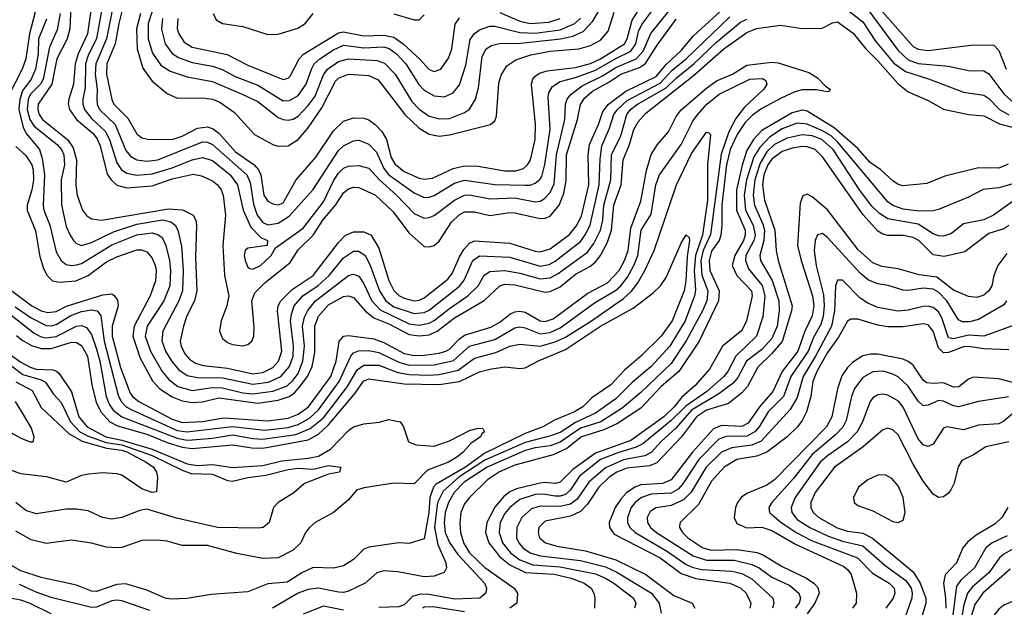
# Model space of a CAD drawing. Header units: inches. Extents: x 990535 to 1117859, y 769386 to 892122.
# Tile 719 of 1056: x 1052965 to 1056872, y 850834 to 853166. Entities that reach past the tile are written whole.
import ezdxf

# ---------------------------------------------------------------- set-up
doc = ezdxf.new("R2010")
doc.units = ezdxf.units.IN
doc.header["$MEASUREMENT"] = 0
doc.layers.add('B0855', color=7, linetype='Continuous')

msp = doc.modelspace()

# ---------------------------------------------------------------- linework, layer by layer
at = {"layer": 'B0855', "color": 5}
for points, elevation in [([(1052932.3, 853650), (1052980.9, 853570), (1052988.6, 853530), (1052972.2, 853452.2), (1052972.9, 853430), (1052979.9, 853410), (1053020.9, 853350), (1053027.2, 853330), (1053024.6, 853190), (1053003.6, 853110), (1052989.8, 853010.2), (1052974.6, 852970), (1052890, 852804.7)], 2620), ([(1053309.5, 853310.5), (1053269.2, 853090.8), (1053236.9, 853023.2), (1053225.9, 852990), (1053224.8, 852895.2), (1053215.3, 852850), (1053215.1, 852830), (1053221.9, 852810), (1053250, 852774), (1053303.9, 852723.9), (1053321.2, 852690), (1053350, 852597.6), (1053369.6, 852569.6), (1053390, 852556.3), (1053430, 852548.8), (1053490, 852554.3), (1053570, 852578.2), (1053650, 852609.6), (1053690, 852618.3), (1053730, 852607.2), (1053799.9, 852550), (1053829.1, 852510), (1053852.3, 852410), (1053882.6, 852342.6), (1053921.5, 852301.5), (1053948.8, 852290), (1053946.8, 852270), (1053870, 852258.8), (1053859.6, 852250), (1053855.4, 852230), (1053859, 852210), (1053870, 852183.1), (1053878.4, 852178.4), (1053890, 852175.2), (1053921.1, 852190), (1053962.2, 852230), (1053980, 852260), (1054090, 852338.2), (1054170, 852443.1), (1054210, 852525.7), (1054230, 852556.3), (1054250, 852576), (1054270, 852584.5), (1054310, 852587.1), (1054350, 852576.8), (1054392.4, 852530), (1054459.7, 852470), (1054530, 852396.6), (1054570, 852378.5), (1054590, 852380.1), (1054610, 852389.2), (1054690, 852450.1), (1054730, 852468.8), (1054750, 852470.6), (1054830, 852454.5), (1054930, 852458.9), (1055010, 852442.4), (1055030, 852445.4), (1055045.6, 852454.4), (1055070, 852480.6), (1055085.1, 852514.9), (1055095.5, 852630), (1055127.7, 852770), (1055130.7, 852830), (1055137.1, 852850), (1055153.3, 852870), (1055196.9, 852903.1), (1055277.7, 852942.3), (1055330, 852976.4), (1055411.5, 853010), (1055438.8, 853041.2), (1055468.7, 853111.3), (1055540.8, 853199.2)], 2740), ([(1053348.8, 853291.2), (1053309.4, 853090), (1053267.2, 852990), (1053265, 852950), (1053271.9, 852890), (1053270.8, 852850), (1053272.9, 852830), (1053281.6, 852810), (1053344.5, 852750), (1053386.5, 852646.5), (1053404.6, 852624.6), (1053430, 852609.7), (1053470, 852604), (1053512.8, 852610), (1053690, 852681.4), (1053710, 852680.2), (1053730, 852671.1), (1053866.6, 852550), (1053879.6, 852519.6), (1053893.3, 852433.3), (1053907.5, 852390), (1053930, 852361.3), (1053950, 852351.8), (1053990, 852357.8), (1054034.2, 852385.8), (1054130, 852492.3), (1054230, 852646.7), (1054250, 852665.3), (1054290, 852685.4), (1054310, 852688.3), (1054350, 852671.7), (1054380.4, 852640.4), (1054410, 852574.6), (1054430, 852550.4), (1054530, 852478.6), (1054570, 852460.1), (1054590, 852460.9), (1054610, 852468.1), (1054690, 852517.3), (1054730, 852528.9), (1054850, 852512.3), (1054971.5, 852508.5), (1054990, 852509.1), (1055010, 852516.8), (1055028.8, 852531.2), (1055036.2, 852543.8), (1055049.3, 852590.7), (1055069.7, 852730), (1055061.4, 852858.6), (1055064.4, 852875.6), (1055079.4, 852900.6), (1055110, 852920.9), (1055170, 852935.8), (1055250, 852965.1), (1055330, 853011.9), (1055390, 853040.2), (1055410.1, 853069.9), (1055420.5, 853119.5), (1055433.2, 853146.8), (1055481.7, 853210)], 2760), ([(1053392.7, 853290), (1053358.6, 853150), (1053344, 853070), (1053311.3, 852990), (1053309.1, 852950), (1053330, 852849.2), (1053339.2, 852830), (1053394.6, 852774.6), (1053430, 852713.1), (1053450, 852697.5), (1053472.2, 852692.2), (1053570, 852690.6), (1053610, 852703), (1053670, 852735.2), (1053710, 852740.1), (1053732.4, 852732.4), (1053755.2, 852715.2), (1053821.3, 852641.3), (1053895.6, 852590), (1053912.8, 852570), (1053921.7, 852550), (1053933.2, 852470), (1053950, 852445), (1053970, 852434.8), (1053990, 852430.8), (1054010, 852438.3), (1054061.4, 852530), (1054139.7, 852620.3), (1054210, 852724.3), (1054250, 852762.7), (1054290, 852776.8), (1054330, 852775.5), (1054350, 852768.1), (1054375.9, 852750), (1054401.5, 852721.5), (1054420.2, 852690), (1054439.5, 852619.5), (1054453.4, 852593.4), (1054490, 852563.9), (1054550, 852537.2), (1054570, 852533.5), (1054602.8, 852537.2), (1054684.5, 852575.5), (1054730, 852586.1), (1054783.8, 852583.8), (1054890, 852565.3), (1054934, 852566), (1054964.4, 852575.6), (1054980.1, 852590), (1054991.8, 852610), (1055009.9, 852690.1), (1055011.5, 852750), (1054995.9, 852910), (1055000.5, 852930), (1055010, 852941), (1055027, 852953), (1055057.3, 852962.7), (1055170, 852975.4), (1055230, 852991.8), (1055270, 853010.6), (1055364.6, 853070), (1055375.8, 853090), (1055395.6, 853164.4), (1055442.4, 853237.6)], 2780), ([(1053490, 853198), (1053475.4, 853150), (1053474.6, 853090), (1053492.5, 853032.5), (1053525.7, 852985.7), (1053561.6, 852961.6), (1053630, 852938.5), (1053730, 852919.9), (1053851, 852869), (1053910, 852840.8), (1053990, 852777.2), (1054010, 852770.1), (1054030, 852767.4), (1054050, 852771.3), (1054070, 852783.1), (1054110, 852825.1), (1054137.7, 852862.3), (1054170, 852947), (1054185.8, 852970), (1054230, 853000.1), (1054270, 853009.8), (1054383.6, 853003.6), (1054412.9, 852992.9), (1054454.9, 852950), (1054521.1, 852841.1), (1054550, 852810.6), (1054590, 852783.1), (1054630, 852772.2), (1054670, 852773.9), (1054730, 852797), (1054750, 852811.3), (1054773.5, 852850), (1054784.9, 852895.1), (1054800.6, 853019.4), (1054815.4, 853050), (1054836.6, 853063.4), (1054869.3, 853070.7), (1054952.9, 853072.9), (1055110.8, 853089.2), (1055159.7, 853100.3), (1055201.1, 853118.9), (1055239.5, 853160.5), (1055305.3, 853274.7)], 2840), ([(1056317.8, 853277.8), (1056510, 853059.4), (1056530, 853048.3), (1056570, 853043.1), (1056750, 853066.3), (1056830, 853064.8), (1056850, 853043.2), (1056879.5, 852970)], 2680), ([(1053168.7, 853250), (1053163.9, 853130), (1053153.2, 853090), (1053111.8, 853010), (1053092.1, 852910), (1053038.7, 852830), (1053036.9, 852810), (1053042.5, 852790), (1053056.1, 852770), (1053154.1, 852690), (1053177.6, 852657.6), (1053190.1, 852610), (1053187.4, 852510), (1053192.9, 852470), (1053214.5, 852410), (1053230, 852389.1), (1053250, 852375.5), (1053290, 852370.1), (1053555, 852415), (1053610.8, 852410.8), (1053653.5, 852390), (1053663.7, 852370), (1053665.9, 852350), (1053662, 852222), (1053668.3, 852090), (1053659.2, 852050), (1053628.8, 851990), (1053614.5, 851950), (1053602.1, 851890), (1053605.3, 851870), (1053620.2, 851840.2), (1053639.1, 851819.1), (1053663.2, 851803.2), (1053693, 851793), (1053790, 851782.3), (1053890, 851760.4), (1053930, 851765), (1053970, 851785.7), (1053991.7, 851810), (1054005.2, 851850), (1053987.9, 852010), (1053990.5, 852030), (1054001.1, 852050), (1054045.6, 852094.4), (1054129.9, 852150), (1054230, 852281.9), (1054258.4, 852310), (1054290, 852324), (1054330, 852323.7), (1054359.4, 852310), (1054390, 852259), (1054430, 852130.2), (1054450, 852091.2), (1054470, 852071.6), (1054490, 852060.4), (1054530, 852049.5), (1054550, 852052.4), (1054570, 852062.1), (1054664.2, 852135.8), (1054681.6, 852158.4), (1054710, 852225.2), (1054726.9, 852253.1), (1054750, 852278.6), (1054770, 852287.6), (1054910, 852279.1), (1055010, 852246.7), (1055030, 852244.1), (1055070, 852256.3), (1055147, 852313), (1055173.6, 852346.4), (1055193.7, 852386.3), (1055223.5, 852510), (1055220.9, 852630), (1055225.7, 852670), (1055261.8, 852750), (1055278.6, 852801.4), (1055300.8, 852830), (1055370, 852882.4), (1055490, 852940.1), (1055530.8, 852989.2), (1055590, 853044.1), (1055638.9, 853101.1), (1055774.6, 853225.4)], 2680), ([(1053254.4, 853250), (1053234.7, 853110), (1053197.6, 853030), (1053184.7, 852990), (1053179.1, 852910), (1053159.4, 852850), (1053157.7, 852830), (1053162.1, 852810), (1053190.4, 852770), (1053255, 852715), (1053272.6, 852692.6), (1053284.6, 852664.6), (1053312.3, 852552.3), (1053327.6, 852530), (1053350, 852509.2), (1053390, 852498.9), (1053490, 852506.4), (1053570, 852534.8), (1053653.2, 852553.2), (1053686.5, 852546.5), (1053730, 852525.9), (1053750.1, 852510), (1053764.3, 852490), (1053772, 852470), (1053781.4, 852390), (1053771.7, 852270), (1053777.5, 852150), (1053795.2, 852070), (1053786.3, 852030), (1053764.5, 851970), (1053757.7, 851930), (1053770, 851901), (1053790, 851885.3), (1053810, 851877.1), (1053850, 851871.5), (1053870, 851876.6), (1053885.7, 851890), (1053893.7, 851910), (1053895.1, 851944.9), (1053886.2, 852050), (1053898.6, 852081.4), (1053937.9, 852122.1), (1054037.6, 852202.4), (1054070, 852251.8), (1054129.4, 852310.6), (1054167.5, 852370), (1054218.1, 852430), (1054250, 852478.4), (1054270, 852494), (1054290, 852501.2), (1054310, 852500.1), (1054376.8, 852470), (1054445, 852405), (1054510, 852318.2), (1054570, 852265.4), (1054590, 852264.6), (1054610, 852270.2), (1054630, 852286.9), (1054677.9, 852362.1), (1054708.7, 852391.3), (1054730, 852402.6), (1054770, 852403), (1054830, 852388.4), (1054910, 852400.7), (1054930, 852399.3), (1055030, 852376.4), (1055050, 852377.7), (1055070, 852386.4), (1055105.7, 852430), (1055124.6, 852475.4), (1055132.9, 852527.1), (1055134.2, 852630), (1055178, 852770), (1055190.3, 852829.7), (1055205.9, 852854.1), (1055238, 852882), (1055302.7, 852917.3), (1055350, 852949.7), (1055424.2, 852975.8), (1055448.6, 852991.4), (1055495, 853065), (1055570, 853167.5)], 2720), ([(1053125.3, 853190), (1053114.3, 853125.7), (1053083.2, 853056.8), (1053058.4, 852930), (1053047.7, 852910), (1053008.1, 852870), (1052998.2, 852850), (1052994.1, 852810), (1053005.2, 852770), (1053022.7, 852742.7), (1053113.1, 852670), (1053130.8, 852650), (1053140.5, 852630), (1053143.4, 852590), (1053130.1, 852529.9), (1053130.6, 852430.6), (1053150, 852344.7), (1053164.8, 852310), (1053178.8, 852290), (1053190, 852277.9), (1053210, 852270.1), (1053250, 852281), (1053336.6, 852323.4), (1053430, 852354.6), (1053531.7, 852371.7), (1053564.1, 852364.1), (1053581.9, 852350), (1053592.8, 852330), (1053606.5, 852266.5), (1053613.3, 852170), (1053611.5, 852090), (1053596.7, 852050), (1053532.8, 851930), (1053529.3, 851890.7), (1053543.9, 851850), (1053568.9, 851808.9), (1053596.6, 851776.6), (1053630, 851753.7), (1053670, 851745.7), (1053770, 851744.9), (1053890, 851719.3), (1053952.7, 851727.3), (1054001.6, 851750), (1054036, 851790), (1054050.2, 851830), (1054052, 851870), (1054039.8, 851970), (1054042.9, 851997.1), (1054054.6, 852030), (1054088.8, 852070), (1054149, 852111.1), (1054192.5, 852150), (1054250, 852221), (1054290, 852247.4), (1054310, 852247.7), (1054335.2, 852230), (1054354.4, 852194.4), (1054392.7, 852090), (1054417.8, 852050), (1054450, 852026.5), (1054530, 852000.3), (1054570, 852003.5), (1054590, 852012.6), (1054710, 852108.7), (1054728.3, 852131.7), (1054762.6, 852210), (1054790, 852228.2), (1054910, 852223), (1055030, 852187.5), (1055065.6, 852194.4), (1055090, 852207.7), (1055190, 852286.1), (1055208.7, 852311.3), (1055227.9, 852350), (1055264.7, 852510), (1055267.9, 852612.1), (1055275.1, 852664.9), (1055305.1, 852734.9), (1055322.8, 852790), (1055336.8, 852810), (1055375.2, 852844.8), (1055506.4, 852913.6), (1055554.3, 852965.7), (1055609.4, 853010), (1055783.1, 853176.9)], 2660), ([(1053444.3, 853190), (1053428.2, 853130), (1053430.7, 853050.7), (1053453.5, 852973.5), (1053490, 852921.2), (1053550, 852872.9), (1053590, 852854.4), (1053690, 852856.1), (1053730, 852849.7), (1053758.9, 852838.9), (1053817.9, 852797.9), (1053896.9, 852710), (1053969.2, 852670), (1053990, 852663.4), (1054030, 852665.3), (1054070, 852690.1), (1054110, 852736.1), (1054163.4, 852816.6), (1054218.2, 852921.8), (1054230, 852934.3), (1054270, 852949), (1054350, 852944.2), (1054386.9, 852926.9), (1054493.8, 852790), (1054550, 852734.9), (1054590, 852711.9), (1054630, 852704.1), (1054670, 852708.3), (1054833.3, 852750), (1054850, 852764.2), (1054856.9, 852783.1), (1054866.3, 852913.7), (1054875, 852945), (1054897.5, 852982.5), (1054934, 853006), (1054993.1, 853026.9), (1055070, 853040.2), (1055183.8, 853050), (1055230, 853063.6), (1055270, 853085.1), (1055299.9, 853120.1), (1055324.2, 853195.8)], 2820), ([(1053733, 853190), (1053744.8, 853164.8), (1053769.1, 853150), (1053850, 853138.7), (1053950, 853107.4), (1053990, 853107.8), (1054068, 853132), (1054098.1, 853150), (1054129.5, 853190.5)], 2920), ([(1054450, 853188.9), (1054530, 853165.6), (1054550, 853165.7), (1054570, 853184.7)], 2920), ([(1054870, 853194), (1054950, 853160.5), (1054990, 853150.7), (1055064, 853156), (1055110, 853171.1)], 2880), ([(1056257.9, 853197.9), (1056310, 853157.8), (1056361.1, 853081.1), (1056433.8, 852993.8), (1056479.6, 852959.6), (1056571.2, 852931.2), (1056710, 852877.8), (1056790, 852866.5), (1056810, 852853.6), (1056853.3, 852810), (1056890, 852788.6)], 2640), ([(1056330, 853206.1), (1056450, 853043.7), (1056490, 853005.9), (1056530, 852992.3), (1056650, 852981.3), (1056730, 852963.7), (1056790, 852962.5), (1056810, 852950.6), (1056870, 852871.8), (1056915, 852830)], 2660), ([(1052950, 852662.7), (1052990, 852626.3), (1053012.8, 852590), (1053018.5, 852570), (1053020.4, 852530), (1053013.5, 852490), (1052994.5, 852430), (1052994.9, 852410), (1053027.9, 852327.9), (1053045.4, 852225.4), (1053058.9, 852178.9), (1053073.5, 852150), (1053094.9, 852130), (1053124.3, 852124.3), (1053188, 852130), (1053237, 852150), (1053310, 852204.2), (1053350, 852224.3), (1053430, 852252.1), (1053450, 852252.6), (1053470, 852243.9), (1053490, 852219.3), (1053502.3, 852190), (1053506.2, 852170), (1053503.6, 852130), (1053483.2, 852070), (1053419.1, 851950), (1053414, 851910), (1053442.5, 851822.5), (1053491.9, 851731.9), (1053520.7, 851700.7), (1053570, 851668.6), (1053610, 851653.2), (1053650, 851646.3), (1053690, 851649.4), (1053755.1, 851664.9), (1053910, 851643.5), (1053990, 851655.2), (1054034.7, 851670), (1054055.5, 851684.5), (1054074.5, 851705.5), (1054106.7, 851750), (1054126, 851790), (1054135.7, 851844.3), (1054135.6, 851950), (1054150.3, 851989.7), (1054190, 852033.6), (1054250, 852067.8), (1054270, 852070.5), (1054290, 852062.9), (1054335.5, 852010), (1054370, 851983), (1054430, 851959.3), (1054510, 851916), (1054550, 851910.8), (1054590, 851915.5), (1054621.7, 851930), (1054690, 851983), (1054808.5, 852051.5), (1054870, 852110.1), (1054890, 852115.6), (1054930, 852113.4), (1055050, 852083.9), (1055070, 852087.2), (1055110, 852105), (1055170, 852155.5), (1055230, 852188.1), (1055250, 852204.3), (1055270, 852230.1), (1055297.5, 852282.5), (1055313.7, 852330), (1055322, 852430), (1055351.6, 852510), (1055359.4, 852610), (1055385.2, 852670), (1055402, 852730), (1055419.5, 852760.5), (1055450, 852794.5), (1055636.7, 852943.3), (1055758.8, 853050), (1055850, 853115.2), (1055888.9, 853131.1), (1055984.3, 853144.3), (1056070, 853131.2), (1056148.4, 853131.6), (1056190, 853153.4), (1056210, 853157.9), (1056272.5, 853112.5), (1056322.5, 853050), (1056370, 853003.1), (1056450, 852911), (1056490, 852879.9), (1056570, 852845.2), (1056630, 852810.8), (1056730, 852790.1), (1056790, 852784.2), (1056853.1, 852753.1), (1056937.4, 852730)], 2620), ([(1053071.6, 853168.4), (1053040.3, 853090), (1053038.3, 853030), (1053027.6, 852970), (1053010.1, 852930), (1052976.8, 852883.2), (1052965.4, 852850), (1052961.6, 852810), (1052978.3, 852738.3), (1052992.6, 852712.6), (1053043.3, 852650), (1053054.6, 852614.6), (1053063.8, 852550), (1053057.6, 852430), (1053061.2, 852410), (1053084.9, 852350), (1053110, 852244.2), (1053129.5, 852209.5), (1053150, 852194.7), (1053170, 852189.7), (1053190, 852192.3), (1053210, 852198.6), (1053330, 852272.5), (1053430, 852311.3), (1053490, 852319.5), (1053513.6, 852313.6), (1053530, 852301.8), (1053544.8, 852270), (1053559.7, 852210), (1053563.8, 852170), (1053560.1, 852110), (1053536.6, 852050), (1053471.3, 851950), (1053462.9, 851910), (1053483.9, 851850), (1053530, 851770.1), (1053557.2, 851737.2), (1053592.5, 851710), (1053650, 851693.7), (1053730, 851705.6), (1053770, 851705.2), (1053850, 851685.5), (1053890, 851680.8), (1053970, 851691), (1054026.7, 851713.3), (1054050, 851734.8), (1054070, 851762.3), (1054089.1, 851810), (1054095.3, 851870), (1054086.8, 851950), (1054095.2, 851984.8), (1054107.7, 852012.3), (1054138.7, 852050), (1054270, 852150.1), (1054290, 852155.6), (1054310, 852148), (1054330, 852117.4), (1054362.8, 852050), (1054394.8, 852014.8), (1054510, 851958.6), (1054550, 851953), (1054590, 851961.4), (1054610, 851971.9), (1054670, 852019.9), (1054743.3, 852070), (1054783.6, 852110), (1054808.2, 852151.8), (1054830, 852166.9), (1054890, 852170.9), (1054950, 852160.2), (1055030, 852137.6), (1055070, 852141.8), (1055101.6, 852158.4), (1055217.4, 852242.6), (1055242.8, 852277.2), (1055269.2, 852330), (1055278.6, 852370), (1055282.3, 852430), (1055310.4, 852530), (1055312.7, 852630), (1055350, 852705.1), (1055373.7, 852790), (1055388.8, 852810), (1055416.6, 852830), (1055530, 852895), (1055570, 852934), (1055639.4, 852990), (1055730, 853076.2), (1055824.6, 853155.4), (1055850, 853168.3)], 2640), ([(1053531.8, 853170), (1053528.2, 853128.2), (1053542.4, 853070), (1053570, 853031.5), (1053595.2, 853015.2), (1053650, 852995.5), (1053730, 852981.6), (1053768.7, 852968.7), (1053820.3, 852940.3), (1053910, 852905.5), (1054010, 852844.3), (1054035.4, 852844.6), (1054070, 852865.3), (1054102.2, 852910), (1054122.3, 852970), (1054133.9, 852990), (1054155.3, 853010), (1054210, 853046.4), (1054250, 853065.1), (1054330, 853054.7), (1054410, 853057.6), (1054431.3, 853051.3), (1054459.7, 853030), (1054497.1, 852990), (1054549, 852909), (1054570, 852886), (1054610, 852863.6), (1054650, 852859.9), (1054684.7, 852875.3), (1054710, 852907.3), (1054734.8, 852985.2), (1054752.6, 853087.4), (1054767.7, 853110), (1054790, 853125.2), (1054830, 853140.1), (1054850, 853140.6), (1054950, 853114.3), (1055010, 853112.5), (1055110, 853124.9), (1055167.2, 853150), (1055190, 853172.3)], 2860), ([(1053592.9, 853170), (1053590.4, 853130.4), (1053596.5, 853110), (1053617.1, 853077.1), (1053650, 853056.1), (1053787.9, 853027.9), (1053870, 852984.8), (1054010, 852928.6), (1054030, 852933.5), (1054038, 852942), (1054073.3, 853010), (1054090.6, 853029.4), (1054230, 853113.9), (1054250, 853117.3), (1054330, 853101.9), (1054410, 853104.3), (1054450, 853096.2), (1054487.1, 853070), (1054551.8, 853010), (1054590, 852967.9), (1054610, 852959.5), (1054636, 852970), (1054666.8, 853013.2), (1054679.6, 853050), (1054692.3, 853147.7), (1054710, 853172.7)], 2880), ([(1052933.6, 852090), (1053012.9, 852030), (1053050, 852009.8), (1053076.7, 852003.3), (1053110, 852007.2), (1053150.8, 852029.2), (1053294.3, 852074.3), (1053330, 852077.5), (1053341.6, 852070), (1053352.7, 852052.7), (1053355.1, 852030), (1053331.7, 851950), (1053332.4, 851910), (1053365.6, 851785.6), (1053404, 851684), (1053413.1, 851670), (1053438.2, 851650), (1053570, 851580), (1053610, 851567.2), (1053690, 851570.8), (1053774.7, 851585.3), (1053950, 851573.2), (1054030, 851584.3), (1054070, 851600.7), (1054111, 851630), (1054199.6, 851750), (1054221.1, 851810), (1054232, 851888), (1054250.3, 851909.7), (1054270, 851912), (1054370, 851898.6), (1054410, 851884.2), (1054490, 851840.5), (1054530, 851833), (1054570, 851834), (1054630, 851842), (1054656.4, 851850), (1054670, 851857.6), (1054710, 851899.5), (1054730, 851913.7), (1054834.2, 851945.8), (1054870, 851966), (1054910, 851997.7), (1054930, 852006.8), (1054950, 852009.2), (1054970, 852005.5), (1055030, 851970.9), (1055050, 851967.9), (1055082, 851978), (1055219.5, 852080.5), (1055297.9, 852122.1), (1055343.4, 852170), (1055365.2, 852210), (1055379, 852250), (1055390, 852338), (1055430, 852445.4), (1055452.4, 852567.6), (1055470, 852630.1), (1055495.7, 852670), (1055539.2, 852720.8), (1055570, 852781.7), (1055590, 852808.4), (1055690, 852893.8), (1055730, 852922.5), (1055793.1, 852950), (1055850, 852985), (1055950, 852996.9), (1055974.5, 852994.5), (1056095.8, 852955.8), (1056130, 852935.3), (1056162, 852902), (1056180.9, 852890), (1056177.6, 852882.4), (1056170, 852879.1), (1056126.8, 852886.8), (1056070, 852888), (1056040.1, 852879.9), (1055985.9, 852854.1), (1055910, 852813.4), (1055873.2, 852786.8), (1055842.9, 852757.1), (1055811.4, 852710), (1055784.6, 852650), (1055769.7, 852590), (1055750.6, 852430.6), (1055751.4, 852348.6), (1055746.9, 852310), (1055739.8, 852290), (1055710, 852247.4), (1055700.3, 852210), (1055703.3, 852170), (1055740.9, 852090), (1055737.7, 852050), (1055660.6, 851890), (1055580.3, 851770), (1055509.9, 851710.1), (1055430, 851623.5), (1055336.5, 851563.5), (1055282.1, 851537.9), (1055194.4, 851510), (1055135.4, 851464.6), (1055081.3, 851438.7), (1054930, 851398.5), (1054868.3, 851371.7), (1054820.8, 851339.2), (1054750.1, 851270), (1054730, 851244.7), (1054715.1, 851210), (1054711.7, 851168.3), (1054713.7, 851130), (1054727, 851087), (1054750, 851050), (1054810, 850992.3), (1054926.5, 850910), (1054940.1, 850890), (1054937.3, 850850), (1054910.3, 850829.7)], 2580), ([(1052946.8, 852026.8), (1053010, 851982.6), (1053070, 851952.6), (1053090, 851950.8), (1053110, 851955.6), (1053167.9, 851992.1), (1053210, 852008.2), (1053250, 852014.5), (1053272.7, 852010), (1053286.9, 851990), (1053299.6, 851890), (1053355.6, 851675.6), (1053367, 851650), (1053387.1, 851630), (1053410, 851617.1), (1053590, 851535.9), (1053630, 851529.9), (1053809, 851551), (1053937.2, 851537.2), (1054030, 851547), (1054070, 851559.6), (1054115.1, 851584.9), (1054150, 851617.4), (1054232.4, 851730), (1054278.4, 851830), (1054290, 851843.4), (1054308.8, 851851.2), (1054350, 851852.7), (1054390, 851844.4), (1054470, 851806), (1054510, 851795.3), (1054610, 851796.6), (1054686.5, 851813.5), (1054750, 851870.3), (1054850, 851896.9), (1054930, 851943.1), (1054950, 851946.7), (1054970, 851943.2), (1055030, 851919.5), (1055070, 851925), (1055110, 851943.5), (1055250, 852045), (1055328.9, 852091.1), (1055350.8, 852110), (1055376.6, 852143.4), (1055402.3, 852190), (1055418.2, 852230), (1055431.2, 852330), (1055470, 852393.8), (1055489.7, 852510), (1055503.8, 852550), (1055589.5, 852670.5), (1055636.4, 852763.6), (1055653.3, 852786.7), (1055691.2, 852830), (1055740.2, 852870), (1055862.2, 852930), (1055912.7, 852932.7), (1055925, 852925), (1055929.3, 852910), (1055917.3, 852890), (1055841.2, 852818.8), (1055806.2, 852773.8), (1055778.9, 852721.2), (1055747.7, 852632.3), (1055706.5, 852313.5), (1055677, 852250), (1055668, 852210), (1055671.4, 852151.4), (1055694.9, 852090), (1055690.9, 852050), (1055673.8, 852010), (1055608.8, 851891.2), (1055550, 851800.7), (1055430, 851686.6), (1055355.8, 851624.2), (1055270.5, 851570), (1055190, 851544.8), (1055110, 851489.5), (1055070, 851475.2), (1055010, 851466.7), (1054970, 851455.6), (1054819.2, 851390), (1054728.6, 851330), (1054688.9, 851290), (1054665.8, 851250), (1054653.2, 851210), (1054649.6, 851169.6), (1054652.7, 851130), (1054670, 851091.4), (1054703.8, 851043.8), (1054809.4, 850930), (1054817.8, 850910), (1054814.2, 850890), (1054790.1, 850869.9), (1054690, 850866.4), (1054590, 850884.1), (1054554.3, 850885.7), (1054523.9, 850876.1), (1054490, 850844), (1054470, 850836.2), (1054390, 850833.3)], 2560), ([(1056887.5, 852592.5), (1056850, 852576.2), (1056770, 852577.5), (1056635.7, 852544.3), (1056564.4, 852515.6), (1056470, 852505.8), (1056450, 852512.2), (1056430, 852526.1), (1056382.4, 852570), (1056339.2, 852599.2), (1056290, 852654.4), (1056196.6, 852736.6), (1056090, 852802.9), (1056070, 852806.5), (1056030, 852795.8), (1055910, 852725.7), (1055877.1, 852690), (1055850, 852646.4), (1055831.1, 852588.9), (1055809.3, 852490), (1055809.3, 852410), (1055843.4, 852330), (1055844.1, 852310), (1055837.1, 852290), (1055802.2, 852230), (1055792.6, 852190), (1055810.4, 852150.4), (1055868.1, 852090), (1055871.7, 852070), (1055848.6, 851970), (1055830, 851932.8), (1055754.1, 851870), (1055701.8, 851778.2), (1055645.6, 851714.4), (1055592.9, 851667.1), (1055562.4, 851630), (1055520.9, 851590), (1055390, 851496.1), (1055250, 851445.7), (1055159.6, 851380.4), (1055110, 851330.3), (1055090, 851325.2), (1055050, 851329), (1055030, 851326.4), (1054936.6, 851303.4), (1054910, 851292.4), (1054886, 851274), (1054850, 851230.6), (1054818.9, 851170), (1054813.2, 851130), (1054825.9, 851090), (1054870, 851034.1), (1054910, 851002.6), (1054971.8, 850971.8), (1055085.2, 850965.2), (1055153.1, 850950), (1055205, 850930), (1055232.6, 850910), (1055243.5, 850890), (1055247, 850870), (1055245.7, 850830)], 2620), ([(1052930, 851994.2), (1053022.3, 851922.3), (1053050, 851907.8), (1053070, 851903.6), (1053110, 851908.6), (1053190, 851949.7), (1053210, 851952.6), (1053230, 851944.5), (1053250, 851917), (1053270, 851857.6), (1053283.5, 851810), (1053308.7, 851670), (1053319.7, 851639.7), (1053335.6, 851615.6), (1053370, 851589.4), (1053590, 851504.5), (1053630, 851497.2), (1053650, 851498.2), (1053730, 851504.9), (1053810, 851517.8), (1053890, 851503.4), (1053930, 851501.1), (1054060.2, 851519.8), (1054117.1, 851542.9), (1054170, 851585.4), (1054265.6, 851710), (1054303.7, 851776.3), (1054330, 851795.3), (1054390, 851794.9), (1054465.9, 851765.9), (1054510, 851757.3), (1054590, 851754.7), (1054630, 851758.1), (1054704.5, 851775.5), (1054770, 851822.7), (1054854.4, 851845.6), (1054910, 851869.7), (1054950, 851877.8), (1055030, 851869.6), (1055090, 851887.3), (1055130, 851906.3), (1055230, 851968.6), (1055360.6, 852059.4), (1055392.1, 852087.9), (1055417.9, 852122.1), (1055445.8, 852170), (1055482.6, 852250), (1055570.7, 852510), (1055630, 852635.1), (1055690, 852719.5), (1055698.3, 852718.3), (1055705.5, 852710), (1055693.6, 852590), (1055693.7, 852450), (1055674.8, 852310), (1055646.1, 852230), (1055641.8, 852170), (1055647.1, 852092.9), (1055642.6, 852070), (1055605.8, 851970), (1055544.5, 851870), (1055470, 851789.2), (1055394.7, 851725.3), (1055330, 851661.7), (1055250, 851603.9), (1055170, 851567.3), (1055110, 851528), (1055067.6, 851512.4), (1054970, 851487.7), (1054810, 851417.4), (1054708, 851350), (1054645.8, 851294.2), (1054623.3, 851250), (1054611.5, 851150), (1054623.6, 851083.6), (1054656.2, 851010), (1054658.8, 850990), (1054648.6, 850971.4), (1054610, 850957.3), (1054570, 850954.5), (1054464.8, 850975.2), (1054410, 850978.3), (1054382.6, 850970), (1054335.5, 850930), (1054270, 850897.6), (1054250, 850892.6), (1054230, 850893.8), (1054150, 850909.7), (1054110, 850904.6), (1054070.1, 850890), (1053968.6, 850830)], 2540), ([(1056999.6, 852540.4), (1056850, 852498.6), (1056787.8, 852492.2), (1056730, 852461.4), (1056610, 852413), (1056590, 852407.8), (1056534, 852406), (1056470, 852413.9), (1056430, 852428.4), (1056410, 852442.4), (1056210, 852680.8), (1056184.4, 852704.4), (1056150, 852725), (1056090, 852750.9), (1056050, 852755.4), (1055990, 852732.3), (1055939.9, 852700.1), (1055901.2, 852658.8), (1055878.2, 852621.8), (1055848.7, 852530), (1055840, 852470), (1055845.1, 852410), (1055875.8, 852350), (1055883.2, 852310), (1055877.5, 852290), (1055846.6, 852230), (1055844.3, 852210), (1055857.4, 852177.4), (1055911.2, 852111.2), (1055921.1, 852070), (1055913.7, 851986.3), (1055888.7, 851910), (1055806.4, 851830), (1055775.1, 851770), (1055758.7, 851750), (1055690.9, 851690), (1055607.9, 851632.1), (1055550, 851574.6), (1055437.1, 851482.9), (1055411.2, 851468.8), (1055334, 851446), (1055270, 851419.7), (1055186.4, 851353.6), (1055150, 851300.3), (1055130, 851281.9), (1055110, 851275.2), (1055090, 851274.8), (1055042.3, 851282.3), (1055010, 851281.2), (1054950, 851261.3), (1054909.4, 851230), (1054890, 851206.3), (1054871.9, 851170), (1054867.8, 851130), (1054880.8, 851090), (1054913, 851050), (1054950, 851022.2), (1055001.7, 851001.7), (1055110, 850995), (1055250, 850966), (1055289.6, 850950), (1055322.3, 850930), (1055401.1, 850870), (1055409.4, 850850), (1055404.8, 850830)], 2640), ([(1056934.7, 852465.3), (1056829.5, 852390), (1056790, 852371.9), (1056710, 852355.2), (1056662.6, 852317.4), (1056630, 852306.6), (1056610, 852307.7), (1056590, 852316.1), (1056530, 852354), (1056410, 852375.4), (1056376.1, 852396.1), (1056346.3, 852426.3), (1056296.8, 852490), (1056192.3, 852650), (1056147.1, 852690), (1056110, 852704.4), (1056070, 852709.1), (1056010, 852696), (1055959.8, 852670), (1055930, 852640.7), (1055903.1, 852596.9), (1055882.3, 852530), (1055875.7, 852470), (1055881.2, 852430), (1055914.1, 852354.1), (1055920.1, 852330), (1055917.5, 852290), (1055901.1, 852230), (1055904.9, 852210), (1055951.2, 852131.2), (1055977, 852050), (1055978.4, 852010), (1055970.6, 851950), (1055950, 851900.5), (1055910, 851857.3), (1055848.4, 851810), (1055814.7, 851745.3), (1055796.2, 851723.8), (1055739.4, 851680.6), (1055630, 851616), (1055570, 851545.8), (1055510, 851492.1), (1055470, 851448.3), (1055445.7, 851434.3), (1055360.8, 851419.2), (1055290, 851387.7), (1055222.7, 851330), (1055176.6, 851263.4), (1055150, 851243.4), (1055110, 851233.4), (1055030, 851235.1), (1054995.7, 851224.3), (1054957.4, 851190), (1054937.1, 851150), (1054936.7, 851110), (1054945.3, 851090), (1054961.9, 851070), (1054990.1, 851050), (1055030, 851038), (1055190, 851019.3), (1055290, 850994.3), (1055333.7, 850973.7), (1055471.4, 850890), (1055502.7, 850850), (1055510.1, 850809.9)], 2660), ([(1056890, 852348.5), (1056870, 852335.9), (1056810, 852316.7), (1056715.3, 852244.7), (1056633.6, 852226.4), (1056590, 852232.1), (1056532.8, 852290), (1056510, 852302), (1056470, 852309.9), (1056410, 852309.6), (1056390, 852314.7), (1056370, 852326.4), (1056311.2, 852391.2), (1056150, 852621.2), (1056120.9, 852650), (1056090, 852661.5), (1056070, 852662.7), (1056030, 852656.4), (1055990, 852642.1), (1055950, 852612.8), (1055933.5, 852590), (1055918, 852550), (1055912.9, 852510), (1055920.3, 852450), (1055961.4, 852330), (1055967, 852250), (1055974.8, 852210), (1056029.5, 852030), (1056027.5, 852010), (1055990, 851889.2), (1055950, 851840.9), (1055893.5, 851786.5), (1055853.1, 851710), (1055830, 851684.3), (1055777.5, 851642.5), (1055690, 851615.9), (1055650.9, 851590), (1055590.8, 851510), (1055492.7, 851407.3), (1055464.3, 851395.7), (1055373.5, 851386.5), (1055333.8, 851370), (1055303.9, 851350), (1055262.7, 851310), (1055217.5, 851242.5), (1055190, 851214.4), (1055150, 851195.9), (1055050, 851175.2), (1055025.5, 851150), (1055021.6, 851130), (1055027.8, 851110), (1055051, 851090), (1055096.7, 851076.7), (1055210, 851057.9), (1055330, 851022.8), (1055450, 850963.6), (1055560.9, 850880.9), (1055633.1, 850850), (1055644.2, 850830)], 2680), ([(1056882.2, 852237.8), (1056846.1, 852190), (1056830.6, 852150), (1056821.8, 852110), (1056810.6, 852090), (1056790, 852072.4), (1056762.8, 852062.8), (1056730, 852067.5), (1056670, 852092.9), (1056604.5, 852144.5), (1056533.5, 852153.5), (1056450, 852176.4), (1056386.2, 852186.2), (1056350, 852200.3), (1056292.4, 852252.4), (1056170, 852411.1), (1056110, 852462.7), (1056090, 852472.9), (1056072.8, 852467.2), (1056061.8, 852438.2), (1056051.6, 852270), (1056065.3, 852210), (1056110.4, 852070.4), (1056116.1, 852030), (1056109.4, 851990), (1056079.8, 851930), (1056052.4, 851850), (1055989.8, 851770), (1055953.7, 851690), (1055900.9, 851630), (1055855.1, 851564.9), (1055830, 851551), (1055750, 851555.6), (1055718.2, 851541.8), (1055634.2, 851450), (1055550, 851339.9), (1055515, 851325), (1055430, 851319.6), (1055405.3, 851310), (1055372.5, 851287.5), (1055350, 851263.3), (1055328.2, 851230), (1055304.5, 851170), (1055304.7, 851150), (1055323.8, 851123.8), (1055506.3, 851030), (1055590, 850967.4), (1055648.2, 850948.2), (1055783.2, 850930), (1055826.4, 850910), (1055847, 850890), (1055865.9, 850850), (1055862.7, 850830)], 2720), ([(1052952.8, 851912.8), (1052974.2, 851894.2), (1053012.5, 851872.5), (1053050, 851860.2), (1053090, 851860.9), (1053170, 851886.3), (1053190, 851884.1), (1053210, 851872.6), (1053233.8, 851830), (1053252.8, 851710), (1053268.4, 851648.4), (1053287.4, 851610), (1053323, 851570), (1053353.4, 851553.4), (1053470, 851520.9), (1053550, 851487.7), (1053610, 851469.1), (1053650, 851464), (1053810, 851479), (1053886.7, 851466.7), (1053930, 851465), (1054110, 851498.7), (1054150, 851520.6), (1054190, 851557.7), (1054296.4, 851683.6), (1054329.1, 851730.9), (1054350, 851741.1), (1054490, 851720.9), (1054630, 851717.7), (1054710, 851730.3), (1054790, 851768.9), (1054830, 851779.3), (1054890, 851788.7), (1054950, 851781.6), (1054970, 851784.6), (1055026.5, 851813.5), (1055130, 851857.3), (1055270, 851949.1), (1055398.5, 852021.5), (1055478.2, 852081.8), (1055507.5, 852110), (1055530, 852142), (1055590, 852279.1), (1055610, 852312), (1055620.9, 852300.9), (1055622.6, 852290), (1055613.6, 852226.4), (1055608.7, 852130), (1055601.4, 852090), (1055554.5, 851970), (1055510.4, 851909.6), (1055430, 851830.7), (1055365.3, 851774.7), (1055310, 851717.3), (1055234.7, 851665.3), (1055199.1, 851630), (1055166.3, 851610), (1055090, 851577.6), (1055040.4, 851550), (1054970, 851522.9), (1054810, 851445.2), (1054734.4, 851390), (1054617.7, 851322.3), (1054606.6, 851310), (1054592.3, 851270), (1054589, 851210), (1054570, 851105.3), (1054510, 851087.4), (1054469.1, 851089.1), (1054350, 851072.5), (1054330, 851064.5), (1054290, 851023.6), (1054250, 850997.7), (1054210, 850989.2), (1054130, 850991.6), (1054084, 850970), (1054026.2, 850933.8), (1053950, 850926.7), (1053870, 850894.9), (1053724.1, 850884.1), (1053630, 850868.1), (1053565.5, 850865.5), (1053541.8, 850870), (1053470, 850901.8), (1053386.4, 850926.4), (1053350, 850924.6), (1053270, 850896.4), (1053250, 850897.4), (1053190, 850921.4), (1053050, 850952.4), (1052970, 850978.5), (1052890, 851023.2)], 2520), ([(1056880.5, 852050), (1056870, 852034), (1056770, 851975.5), (1056733.4, 851966.6), (1056706.5, 851966.5), (1056690, 851974.7), (1056643.2, 852050), (1056610, 852084.3), (1056590, 852096.4), (1056550, 852100.3), (1056491.4, 852091.4), (1056470, 852092.3), (1056410.3, 852110.3), (1056370, 852116.9), (1056332.7, 852132.7), (1056300.4, 852160.4), (1056170, 852301), (1056150, 852316.8), (1056130, 852312.4), (1056121.5, 852290), (1056117.7, 852250), (1056124.8, 852190), (1056153.9, 852073.9), (1056157, 852030), (1056152.8, 851987.2), (1056143.5, 851956.5), (1056115.2, 851904.8), (1056093.1, 851850), (1056025.3, 851750), (1055995, 851670), (1055934.6, 851610), (1055899.2, 851550), (1055882.5, 851530), (1055850, 851513.1), (1055770, 851512.2), (1055739.1, 851500.9), (1055659.7, 851420.3), (1055596.8, 851323.2), (1055577.7, 851302.3), (1055550, 851287), (1055470, 851283.3), (1055432.3, 851270), (1055407.1, 851250), (1055391.2, 851230), (1055376.6, 851190), (1055377.1, 851170), (1055386, 851150), (1055407, 851130), (1055535.2, 851055.2), (1055610, 851003.9), (1055633, 850993), (1055670, 850983.8), (1055790, 850977.5), (1055830, 850967.5), (1055870, 850947.3), (1055953, 850870), (1055957.8, 850850), (1055951.9, 850830)], 2740), ([(1056930, 851960.1), (1056790, 851910.2), (1056730, 851913.2), (1056670, 851898.7), (1056650, 851903.4), (1056623.2, 851983.2), (1056610, 852006.1), (1056590, 852023.6), (1056570, 852029.2), (1056550, 852027.9), (1056490, 852013), (1056450, 852009.6), (1056370, 852024.2), (1056330, 852041), (1056300.1, 852060.1), (1056230, 852132.2), (1056210, 852132.4), (1056202.6, 852110), (1056197.9, 852010), (1056186.1, 851950), (1056123.1, 851830), (1056073.3, 851750), (1056050, 851665.8), (1056021.6, 851618.4), (1055906.8, 851493.2), (1055870, 851477.3), (1055790, 851467), (1055750, 851449), (1055689.2, 851390), (1055629.4, 851290.6), (1055599.3, 851260.7), (1055550, 851238.3), (1055490, 851228.6), (1055466.3, 851213.7), (1055454.2, 851190), (1055455.6, 851170), (1055468, 851150), (1055491.9, 851130), (1055637.4, 851037.4), (1055690, 851021), (1055800.5, 851020.5), (1055870, 851004.1), (1055899.4, 850990), (1055950, 850953.6), (1056020.7, 850920.7), (1056056.9, 850890), (1056063.4, 850870), (1056057.2, 850850), (1056041.6, 850830)], 2760), ([(1056890, 851855.9), (1056790, 851859.4), (1056730, 851868.9), (1056710, 851866.9), (1056650, 851845.3), (1056630, 851843.6), (1056610, 851863.8), (1056590, 851929.1), (1056570, 851954.6), (1056550, 851959.2), (1056470, 851947.3), (1056410, 851947.4), (1056370, 851953.9), (1056290, 851977.4), (1056263.1, 851976.9), (1056250, 851969.3), (1056242.4, 851957.6), (1056214.2, 851905.8), (1056170, 851845), (1056127.9, 851770), (1056112.2, 851730), (1056104.4, 851670), (1056087.4, 851610), (1056070, 851574.5), (1056051.3, 851550), (1056010, 851510.2), (1055930, 851449), (1055890, 851433.1), (1055810, 851420.2), (1055760.1, 851390), (1055710, 851333.9), (1055658.2, 851241.8), (1055585.1, 851170), (1055583.4, 851156.6), (1055582.8, 851150), (1055594.4, 851130), (1055615.4, 851110), (1055676.1, 851070), (1055710, 851060.5), (1055810, 851062.9), (1055890.8, 851050.8), (1055918.8, 851038.8), (1055990, 850995.7), (1056087.3, 850950), (1056115.6, 850930), (1056131.8, 850911.8), (1056137.2, 850890), (1056120.5, 850850), (1056090, 850807.5)], 2780), ([(1052890, 851823.9), (1052978.1, 851758.1), (1053050, 851736.4), (1053067.2, 851727.2), (1053099.2, 851679.2), (1053130, 851646.4), (1053166.9, 851570), (1053204.3, 851530), (1053233.9, 851513.9), (1053308.4, 851488.4), (1053370, 851479.1), (1053490, 851436.8), (1053610, 851377.9), (1053645.1, 851365.1), (1053730, 851362.1), (1053790, 851336.6), (1053810, 851334.8), (1053870, 851348.8), (1053941.5, 851358.5), (1054030, 851380.8), (1054070, 851385.5), (1054130, 851382.3), (1054190, 851396), (1054239.5, 851390), (1054234, 851370), (1054190, 851362.2), (1054095, 851325), (1054052.5, 851287.5), (1053990.4, 851250), (1053972.7, 851230), (1053954.9, 851170), (1053930.8, 851150), (1053912.8, 851147.2), (1053750, 851149.9), (1053587.6, 851187.6), (1053470, 851223.8), (1053441.6, 851218.4), (1053370.1, 851189.9), (1053330, 851184.1), (1053294, 851190), (1053236.6, 851216.6), (1053190, 851223), (1053150, 851223), (1053030, 851204.2), (1052990, 851218.3), (1052949.5, 851249.5)], 2460), ([(1052910, 851849), (1052970, 851806.2), (1053006.4, 851786.4), (1053030, 851779.3), (1053096, 851776), (1053110.9, 851770.9), (1053121.4, 851761.4), (1053170, 851689.5), (1053199.7, 851590), (1053232.8, 851550), (1053307.1, 851510), (1053370, 851497.7), (1053490, 851461.6), (1053630, 851402.5), (1053670, 851396.7), (1053730, 851400.4), (1053810, 851388.3), (1053930, 851396), (1054005.6, 851414.4), (1054110, 851425.2), (1054150, 851434.1), (1054198.6, 851461.4), (1054270, 851534.9), (1054290, 851549.4), (1054330, 851561.6), (1054391.2, 851568.8), (1054430, 851579.1), (1054474.8, 851570), (1054487.7, 851550), (1054507.7, 851490), (1054538.3, 851478.3), (1054610, 851473.2), (1054670, 851494.6), (1054750, 851535.8), (1054785.3, 851545.3), (1054803, 851543), (1054808.7, 851530), (1054798.3, 851521.7), (1054793.5, 851510), (1054755.6, 851484.4), (1054724.9, 851450), (1054699.6, 851430), (1054666.6, 851410), (1054582.5, 851377.5), (1054530, 851323.6), (1054450, 851326.8), (1054331.7, 851308.3), (1054301.5, 851298.5), (1054270, 851260.7), (1054210.6, 851209.4), (1054137.4, 851170), (1054114.4, 851150), (1054099.3, 851130), (1054080.3, 851090), (1054050, 851059.9), (1053990, 851029.9), (1053930, 851027.1), (1053826.9, 851046.9), (1053710, 851078.5), (1053610, 851078.8), (1053550, 851095.6), (1053510, 851099.9), (1053450, 851098.8), (1053370, 851071.4), (1053350, 851069.3), (1053310, 851072.3), (1053250, 851088.1), (1053170, 851099.6), (1053070, 851086.9), (1053010, 851101.3), (1052950, 851135.5)], 2480), ([(1056905.3, 851725.3), (1056850, 851740.2), (1056750, 851747.4), (1056730, 851738.6), (1056691.6, 851708.4), (1056670, 851707.4), (1056630, 851724.7), (1056590, 851721.7), (1056564.9, 851724.9), (1056550, 851734.8), (1056510, 851794.2), (1056490, 851809.9), (1056470, 851818.2), (1056370, 851837.9), (1056341.8, 851838.2), (1056310, 851831.4), (1056270, 851805.9), (1056250, 851785.8), (1056227.6, 851752.4), (1056210, 851700.4), (1056187, 851590), (1056165.7, 851550), (1055960.1, 851339.9), (1055930, 851317.9), (1055850, 851285.9), (1055829.2, 851270.8), (1055813.7, 851250), (1055805.4, 851230), (1055799.4, 851190), (1055810, 851166.7), (1055848.7, 851148.7), (1055910, 851151.7), (1055950, 851138.8), (1056043.7, 851083.7), (1056235.3, 850995.3), (1056250, 850984), (1056263.8, 850963.8), (1056285.7, 850890), (1056284, 850850), (1056270, 850830)], 2820), ([(1056888.6, 851668.6), (1056770, 851650.9), (1056690.4, 851629.6), (1056670, 851633), (1056630, 851651.7), (1056610, 851654.1), (1056570, 851636), (1056550, 851632.7), (1056530, 851652.5), (1056490, 851711.9), (1056450, 851749), (1056430, 851759.5), (1056390.5, 851770.5), (1056350, 851767.8), (1056310, 851745.2), (1056277.9, 851702.1), (1056264.8, 851670), (1056244.4, 851575.6), (1056231, 851549), (1056202.2, 851517.8), (1056110, 851440.8), (1056035.5, 851344.5), (1055949.6, 851250), (1055937.2, 851230), (1055939.8, 851210), (1055986.3, 851170), (1056049.1, 851129.1), (1056110, 851097.5), (1056289.6, 851030), (1056349, 850969), (1056414.9, 850930), (1056435, 850910), (1056437.6, 850890), (1056430.5, 850870), (1056402.1, 850830)], 2840), ([(1052950, 851728.1), (1053014.4, 851694.4), (1053050, 851627.1), (1053161.9, 851521.9), (1053212.6, 851492.6), (1053310, 851465), (1053370, 851457.5), (1053390, 851450.2), (1053467.3, 851410), (1053495.3, 851390), (1053507.8, 851370), (1053511.5, 851350), (1053508.3, 851291.7), (1053490, 851288.9), (1053450, 851303.4), (1053370, 851358.6), (1053350, 851363.8), (1053293.2, 851366.8), (1053237.8, 851362.2), (1053210, 851356.8), (1053150, 851329.9), (1053071.8, 851351.8), (1052970, 851364.1), (1052890, 851393.2)], 2440), ([(1056933.1, 851626.9), (1056870, 851572.8), (1056850, 851562.4), (1056770, 851556.6), (1056710, 851538.6), (1056644, 851550), (1056630, 851544.4), (1056590, 851481.7), (1056570, 851472), (1056550, 851478.9), (1056530, 851502.8), (1056470, 851627.8), (1056451.5, 851651.5), (1056410, 851675.4), (1056390, 851679.4), (1056370, 851676.7), (1056350, 851664.5), (1056338.9, 851650), (1056309.7, 851570), (1056287.9, 851530), (1056249.1, 851490.9), (1056170, 851435.5), (1056141.7, 851410), (1056042.3, 851270), (1056026.3, 851230), (1056028.2, 851210), (1056050, 851182.1), (1056099.6, 851150), (1056170, 851117.7), (1056230, 851096.6), (1056310, 851077.1), (1056399.2, 850999.2), (1056480.7, 850940.7), (1056501.7, 850910), (1056506.3, 850890), (1056504.2, 850870), (1056479.7, 850800.3)], 2860), ([(1052930, 851527), (1052970, 851504.4), (1053007, 851490), (1053018, 851490), (1053022.4, 851510), (1053010, 851546.8), (1052970, 851615.8), (1052948.7, 851650)], 2420), ([(1056890, 851489.9), (1056799, 851470), (1056750, 851438.4), (1056703.8, 851416.2), (1056688.8, 851391.2), (1056673.1, 851326.9), (1056659.8, 851300.2), (1056650, 851286.2), (1056630, 851271.9), (1056610, 851269.8), (1056590, 851282.9), (1056550, 851335), (1056510, 851401.7), (1056450, 851518.5), (1056430, 851538.1), (1056410, 851544.5), (1056390, 851537.9), (1056311.5, 851470), (1056197.9, 851390), (1056121.5, 851290), (1056104.3, 851250), (1056104, 851230), (1056113.7, 851210), (1056136.4, 851190), (1056209, 851149), (1056250, 851136.3), (1056310, 851128.1), (1056348.7, 851108.7), (1056510, 850974.7), (1056538.2, 850930), (1056561, 850870), (1056561, 850850), (1056536.9, 850770)], 2880), ([(1056885.5, 851230), (1056862.1, 851190), (1056835.6, 851164.4), (1056759.6, 851120.4), (1056726.6, 851093.4), (1056707.8, 851070), (1056682.2, 851010), (1056637.6, 850962.4), (1056630.1, 850929.9), (1056639, 850870), (1056639.4, 850830)], 2920), ([(1056882.9, 851117.1), (1056823.6, 851090), (1056798.3, 851070), (1056753.6, 850990), (1056698.9, 850941.1), (1056681.9, 850918.1), (1056658.6, 850730)], 2940), ([(1056910, 851066.5), (1056870, 851045), (1056852.7, 851030), (1056810.1, 850970), (1056745.2, 850914.8), (1056725.1, 850890), (1056710, 850838.8), (1056687.2, 850692.8)], 2960), ([(1056895, 850985), (1056786.5, 850890), (1056755.4, 850844.6), (1056736.2, 850783.8), (1056721.7, 850670), (1056637.6, 850510), (1056636.5, 850490), (1056660.2, 850430), (1056664.9, 850370), (1056677.8, 850330), (1056674.4, 850310), (1056646.9, 850250), (1056630.5, 850149.5), (1056595.7, 850104.3), (1056575.7, 850050), (1056550, 850009.9), (1056533.9, 850000)], 2980), ([(1053480.8, 850820.8), (1053370, 850859.9), (1053350, 850862.1), (1053330, 850859.6), (1053270, 850834.4), (1053250, 850832.9), (1053090, 850872.9), (1053030, 850893.4), (1052963.9, 850923.9)], 2540), ([(1053090, 850807.4), (1053004.6, 850850), (1052970, 850862), (1052926.5, 850870)], 2560), ([(1056945.5, 850874.5), (1056870, 850842.2), (1056850, 850826.4), (1056830, 850801.9), (1056806.6, 850750), (1056791.7, 850650), (1056758.5, 850590), (1056741.8, 850530), (1056742.8, 850490), (1056775.7, 850410), (1056785.3, 850330), (1056738, 850190), (1056722.1, 850070), (1056699.3, 850010), (1056697, 850000)], 3020), ([(1054250, 850821.8), (1054170, 850837.9), (1054090, 850806.3)], 2560), ([(1054730, 850816.4), (1054604.5, 850835.5), (1054570, 850834), (1054564.5, 850830)], 2580)]:
    msp.add_lwpolyline(points, dxfattribs=dict(at, elevation=elevation))
at = {"layer": 'B0855', "color": 5, "elevation": 2920}
msp.add_lwpolyline([(1056398.9, 851358.9), (1056370, 851358.3), (1056330, 851339.9), (1056293.1, 851310), (1056273.3, 851270), (1056276.4, 851250), (1056290, 851237.2), (1056350, 851216.8), (1056430, 851173.7), (1056450, 851170.1), (1056470, 851179), (1056478.3, 851210), (1056470.2, 851270), (1056450, 851315.4), (1056425.6, 851345.6)], close=True, dxfattribs=at)

doc.saveas('drawing.dxf')
